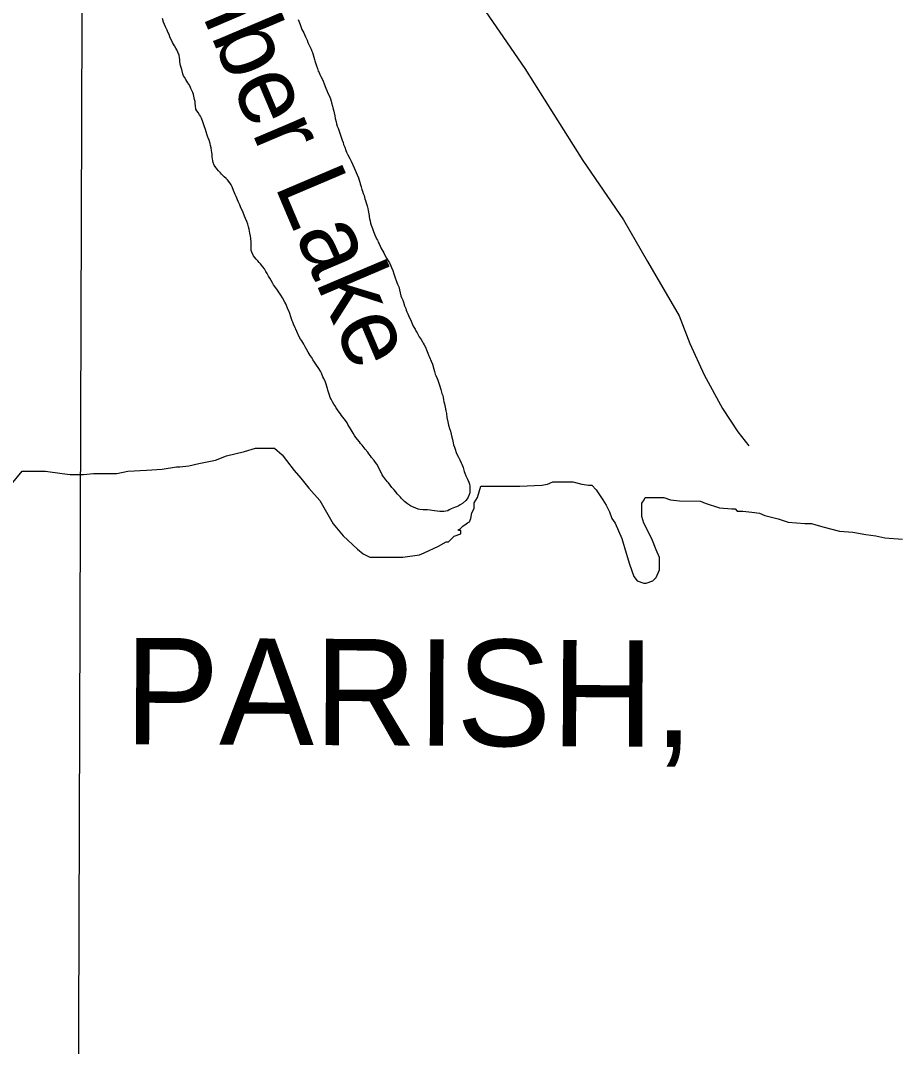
# Model space of a CAD drawing. Extents: x 3146026 to 3183936, y 897894 to 923344.
# Drawn here: x 3160630 to 3162279, y 917272 to 919201 of the extents above; entities that cross this region are included whole.
import ezdxf

# ---------------------------------------------------------------- set-up
doc = ezdxf.new("R2010")
doc.units = 0
for name, color, linetype in [('V-GRID-MAJR', 7, 'Continuous'), ('V-RIVR-IDEN', 7, 'Continuous'), ('V-SITE-VEGE', 7, 'Continuous'), ('V-TOPO-GNAM-IDEN', 7, 'Continuous'), ('V-TOPO-SHOR', 7, 'Continuous')]:
    doc.layers.add(name, color=color, linetype=linetype)

msp = doc.modelspace()

# ---------------------------------------------------------------- linework, layer by layer
at = {"layer": 'V-GRID-MAJR'}
msp.add_spline([(3160706.023, 907303.2220000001), (3160713.04, 909400.895), (3160733.322, 915463.759), (3160753.6040000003, 921526.669), (3160753.614, 921529.706)], degree=3, dxfattribs=at)
at = {"layer": 'V-SITE-VEGE'}
for points in [[(3160612.425000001, 918328.9029999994), (3160633.339000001, 918353.9209999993), (3160677.176000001, 918353.8539999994), (3160708.484000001, 918349.6289999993), (3160723.094000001, 918347.5169999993), (3160748.1440000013, 918347.4779999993), (3160766.936000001, 918349.5389999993), (3160810.773000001, 918349.4689999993), (3160831.657000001, 918353.6099999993), (3160867.145000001, 918355.6439999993), (3160896.376000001, 918357.6859999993), (3160923.522000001, 918361.8179999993), (3160929.783000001, 918361.8079999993), (3160946.486000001, 918363.8679999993), (3160965.281000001, 918368.0179999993), (3160996.605000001, 918374.2309999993), (3161017.492000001, 918382.5479999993), (3161050.906000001, 918390.8469999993), (3161071.791000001, 918397.0769999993), (3161107.281000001, 918397.0219999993), (3161121.875000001, 918384.4729999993), (3161130.206000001, 918374.0219999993), (3161144.792000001, 918355.2119999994), (3161157.293000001, 918340.5789999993), (3161171.877000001, 918321.7699999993), (3161192.7150000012, 918298.7749999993), (3161217.699000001, 918254.8959999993), (3161236.450000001, 918231.9039999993), (3161263.549000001, 918206.8109999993), (3161273.974000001, 918198.4449999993), (3161286.489000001, 918192.1639999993), (3161321.979000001, 918192.1069999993), (3161349.117000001, 918192.0659999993), (3161380.437000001, 918196.1929999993), (3161388.793000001, 918200.3539999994), (3161415.949000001, 918212.8369999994), (3161430.574000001, 918221.1639999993), (3161434.752000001, 918221.1579999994), (3161445.205000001, 918231.5799999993), (3161457.737000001, 918235.7349999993), (3161457.747000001, 918241.9959999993), (3161453.571000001, 918242.0039999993), (3161453.575000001, 918244.0909999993), (3161455.662000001, 918244.0869999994), (3161461.935000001, 918250.3419999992), (3161468.204000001, 918254.5049999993), (3161470.295000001, 918256.5899999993), (3161474.473000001, 918258.6729999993), (3161476.570000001, 918264.9319999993), (3161478.673000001, 918275.3639999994), (3161482.861000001, 918283.7099999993), (3161482.878000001, 918294.1459999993), (3161489.157000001, 918304.5749999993), (3161495.453000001, 918325.4399999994), (3161497.540000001, 918325.4379999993), (3161568.515000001, 918325.3269999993), (3161610.272000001, 918327.3489999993), (3161620.710000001, 918329.4209999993), (3161631.155000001, 918333.5789999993), (3161668.7320000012, 918333.5209999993), (3161685.425000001, 918329.3209999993), (3161697.949000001, 918327.2129999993), (3161704.211000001, 918327.2029999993), (3161712.547000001, 918318.8389999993), (3161725.044000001, 918300.0319999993), (3161731.290000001, 918289.5849999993), (3161737.532000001, 918277.0499999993), (3161741.688000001, 918264.5179999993), (3161747.938000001, 918256.1559999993), (3161754.1780000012, 918241.5349999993), (3161760.419000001, 918226.9129999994), (3161768.725000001, 918199.7619999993), (3161774.955000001, 918178.8769999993), (3161783.270000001, 918155.9019999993), (3161789.521000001, 918147.5399999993), (3161802.038000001, 918143.3479999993), (3161806.214000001, 918143.3399999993), (3161818.746000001, 918147.4949999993), (3161825.0190000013, 918153.7479999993), (3161831.302000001, 918168.3499999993), (3161831.339000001, 918191.3139999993), (3161825.099000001, 918205.9369999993), (3161816.784000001, 918226.8249999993), (3161802.214000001, 918256.0739999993), (3161798.059000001, 918268.6059999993), (3161798.098000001, 918293.6569999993), (3161802.282000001, 918299.9119999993)], [(3161802.282000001, 918299.9119999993), (3161804.375000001, 918304.0829999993), (3161839.865000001, 918304.0279999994), (3161852.382000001, 918299.8339999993), (3161869.079000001, 918297.7199999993), (3161908.743000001, 918297.6589999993), (3161917.087000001, 918293.4709999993), (3161944.212000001, 918285.0779999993), (3161967.173000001, 918282.9539999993), (3161973.435000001, 918282.9459999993), (3161977.603000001, 918278.7639999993), (3161988.040000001, 918278.7469999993), (3162004.739000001, 918276.6339999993), (3162019.347000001, 918274.5239999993), (3162029.780000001, 918270.3319999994), (3162054.821000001, 918264.0279999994), (3162073.599000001, 918257.7369999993), (3162104.907000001, 918255.6029999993), (3162117.434000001, 918255.5829999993), (3162123.693000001, 918253.4849999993), (3162138.299000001, 918249.2869999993), (3162169.599000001, 918240.8879999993), (3162194.646000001, 918238.7619999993), (3162219.691000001, 918234.5479999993), (3162238.473000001, 918232.4319999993), (3162255.168000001, 918228.2319999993), (3162288.565000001, 918226.0909999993)]]:
    msp.add_lwpolyline(points, dxfattribs=at)
at = {"layer": 'V-TOPO-SHOR'}
for points in [[(3161437.3325160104, 919316.5416630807), (3161577.984674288, 919110.9302966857), (3161687.2866707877, 918938.3636018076), (3161763.826298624, 918826.8024898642), (3161809.015764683, 918748.2860494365), (3161868.609371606, 918645.7627845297), (3161888.7187082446, 918593.6820813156), (3161915.098077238, 918534.9924437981), (3161949.950456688, 918471.7838827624), (3161978.8717057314, 918428.0632226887), (3161999.6588462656, 918401.7404527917)], [(3160915.748000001, 919160.0669999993), (3160914.238000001, 919163.0959999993), (3160911.977000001, 919167.3869999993), (3160910.974000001, 919170.9179999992), (3160909.217000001, 919174.9539999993), (3160907.206000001, 919179.4969999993), (3160905.448000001, 919183.2839999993), (3160902.686000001, 919189.3389999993), (3160900.423000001, 919194.1339999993), (3160898.665000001, 919198.4219999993), (3160896.660000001, 919204.9819999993)], [(3161152.077000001, 919203.0389999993), (3161154.336000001, 919196.7309999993), (3161155.591000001, 919193.7039999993), (3161157.850000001, 919188.1519999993), (3161159.105000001, 919184.3669999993), (3161160.613000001, 919181.3399999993), (3161162.372000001, 919178.3109999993), (3161163.879000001, 919175.2819999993), (3161163.879000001, 919175.0299999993), (3161165.890000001, 919170.9909999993), (3161168.651000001, 919164.1799999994), (3161170.410000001, 919159.8889999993)], [(3161096.295000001, 918720.7839999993), (3161093.531000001, 918725.5779999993), (3161091.268000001, 918729.6169999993), (3161088.503000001, 918734.1589999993), (3161085.736000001, 918738.1999999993), (3161081.458000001, 918743.7539999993), (3161078.941000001, 918746.5309999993), (3161076.172000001, 918749.3099999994), (3161073.153000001, 918752.5929999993), (3161070.384000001, 918755.8739999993), (3161068.121000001, 918758.9049999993), (3161065.104000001, 918765.4669999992), (3161063.597000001, 918768.9979999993), (3161063.603000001, 918772.0249999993), (3161063.861000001, 918775.0499999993), (3161063.869000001, 918779.8399999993), (3161063.876000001, 918784.1259999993), (3161062.880000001, 918791.9439999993), (3161062.131000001, 918795.9799999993), (3161061.383000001, 918801.2759999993), (3161059.630000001, 918808.8439999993), (3161058.379000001, 918813.6359999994), (3161057.125000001, 918818.4279999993), (3161055.620000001, 918823.2229999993), (3161053.109000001, 918829.2789999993), (3161051.100000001, 918833.5669999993), (3161048.841000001, 918840.3789999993), (3161043.817000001, 918850.9769999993), (3161042.310000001, 918855.0159999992), (3161040.049000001, 918859.8079999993), (3161038.040000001, 918864.0989999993), (3161035.277000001, 918870.1549999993), (3161033.772000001, 918873.9389999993), (3161032.263000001, 918876.9679999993), (3161030.253000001, 918881.7629999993), (3161027.745000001, 918888.5739999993), (3161025.985000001, 918892.3589999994), (3161023.722000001, 918896.1459999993), (3161019.194000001, 918901.9519999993), (3161016.675000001, 918903.9729999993), (3161012.647000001, 918907.2579999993), (3161008.117000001, 918912.3089999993), (3161005.852000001, 918914.5819999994), (3161002.329000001, 918918.3709999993), (3160999.308000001, 918922.1569999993), (3160997.295000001, 918924.6829999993), (3160994.278000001, 918929.4789999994), (3160992.017000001, 918934.2709999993), (3160991.266000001, 918937.2979999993), (3160990.768000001, 918941.3349999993), (3160990.270000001, 918944.8659999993), (3160990.270000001, 918945.1179999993), (3160990.027000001, 918949.9079999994), (3160989.779000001, 918952.9349999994), (3160989.281000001, 918956.9689999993), (3160988.534000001, 918961.7619999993), (3160987.280000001, 918966.3019999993), (3160986.277000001, 918969.8349999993), (3160984.524000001, 918976.1409999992), (3160982.767000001, 918980.6809999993), (3160982.263000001, 918981.6909999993), (3160981.009000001, 918985.9789999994), (3160979.002000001, 918992.2869999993), (3160977.751000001, 918996.5759999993), (3160975.492000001, 919003.3869999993), (3160974.237000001, 919006.9199999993), (3160972.479000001, 919010.9569999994), (3160969.971000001, 919018.0199999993), (3160968.463000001, 919021.5529999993), (3160966.450000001, 919024.0779999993), (3160963.683000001, 919028.3689999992), (3160961.420000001, 919031.6519999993), (3160959.6610000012, 919034.9309999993), (3160958.913000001, 919040.7319999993), (3160958.166000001, 919045.5249999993), (3160958.170000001, 919049.0539999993), (3160957.169000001, 919053.0899999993), (3160956.671000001, 919056.1149999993), (3160954.916000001, 919061.9189999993), (3160953.662000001, 919066.2079999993), (3160951.399000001, 919071.0019999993), (3160950.396000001, 919073.2729999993), (3160948.637000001, 919077.0579999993), (3160946.376000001, 919081.3479999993), (3160944.362000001, 919084.3769999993), (3160940.592000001, 919090.6869999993), (3160938.329000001, 919094.7259999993), (3160936.568000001, 919097.2489999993), (3160935.314000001, 919101.0339999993), (3160933.311000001, 919109.3589999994), (3160932.310000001, 919113.1419999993), (3160931.055000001, 919116.9259999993), (3160929.805000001, 919123.7359999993), (3160929.559000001, 919127.7699999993), (3160929.062000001, 919131.3009999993), (3160928.060000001, 919136.3449999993), (3160926.0530000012, 919141.6439999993), (3160923.790000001, 919145.9339999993), (3160922.031000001, 919149.4669999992), (3160919.518000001, 919154.0089999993), (3160915.748000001, 919160.0669999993)], [(3161170.410000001, 919159.8889999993), (3161172.168000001, 919156.1049999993), (3161174.431000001, 919151.3099999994), (3161176.440000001, 919147.5249999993), (3161177.695000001, 919143.9929999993), (3161178.951000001, 919141.2179999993), (3161181.457000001, 919132.6409999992), (3161182.713000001, 919128.3519999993), (3161183.462000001, 919125.3249999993), (3161184.466000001, 919121.7919999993), (3161186.473000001, 919115.9899999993), (3161188.228000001, 919110.9439999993), (3161189.733000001, 919106.1519999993), (3161191.243000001, 919103.3749999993), (3161192.496000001, 919100.0959999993), (3161194.759000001, 919096.0569999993), (3161197.524000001, 919090.2529999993), (3161199.283000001, 919087.2239999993), (3161201.040000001, 919082.1799999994), (3161204.305000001, 919074.1049999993), (3161206.062000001, 919069.8159999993), (3161208.071000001, 919064.7699999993), (3161210.080000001, 919060.2269999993), (3161212.591000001, 919053.9199999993), (3161213.844000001, 919049.8829999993), (3161214.848000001, 919046.6039999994), (3161216.855000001, 919040.5479999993), (3161218.104000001, 919034.4939999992), (3161219.108000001, 919030.9639999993), (3161219.859000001, 919027.9369999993), (3161221.111000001, 919022.1349999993), (3161221.858000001, 919016.8379999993), (3161223.359000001, 919010.5329999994), (3161224.363000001, 919007.0019999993), (3161225.616000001, 919002.4619999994), (3161227.122000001, 918998.6769999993), (3161228.377000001, 918994.8919999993), (3161230.886000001, 918987.8269999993), (3161233.145000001, 918981.7729999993), (3161234.900000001, 918976.2229999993), (3161236.407000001, 918972.1859999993), (3161237.409000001, 918968.1489999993), (3161239.670000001, 918963.1029999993), (3161241.929000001, 918956.7949999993), (3161243.182000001, 918953.5139999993), (3161245.443000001, 918948.7219999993), (3161248.961000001, 918941.6539999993), (3161251.474000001, 918936.6079999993), (3161254.743000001, 918930.0459999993), (3161257.002000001, 918924.2439999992), (3161259.011000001, 918919.7019999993), (3161261.020000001, 918915.6629999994), (3161263.031000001, 918911.1229999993), (3161265.290000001, 918905.3189999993), (3161266.544000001, 918901.2819999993), (3161267.799000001, 918897.4969999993), (3161268.549000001, 918893.9669999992), (3161270.304000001, 918888.4169999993), (3161271.809000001, 918883.3719999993), (3161272.812000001, 918880.3429999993), (3161274.318000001, 918876.3069999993), (3161275.823000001, 918872.0179999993), (3161277.326000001, 918865.9639999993), (3161278.330000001, 918862.6859999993), (3161279.835000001, 918858.3969999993), (3161281.5900000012, 918852.8469999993), (3161282.844000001, 918848.0529999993), (3161283.593000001, 918844.2699999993), (3161284.842000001, 918837.9639999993), (3161286.088000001, 918828.3789999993), (3161287.089000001, 918824.3449999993), (3161288.091000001, 918820.0559999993), (3161289.092000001, 918816.2739999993), (3161290.349000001, 918813.4969999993), (3161291.605000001, 918810.2179999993), (3161293.864000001, 918804.6659999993), (3161296.375000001, 918798.1059999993), (3161298.134000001, 918793.8169999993), (3161299.389000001, 918791.0399999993), (3161301.149000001, 918788.0109999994), (3161301.650000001, 918786.7519999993), (3161302.656000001, 918784.7319999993), (3161304.163000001, 918781.4519999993), (3161306.424000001, 918776.6569999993), (3161307.680000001, 918773.8799999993), (3161309.441000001, 918770.8529999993), (3161312.959000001, 918764.2909999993), (3161314.968000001, 918760.2529999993), (3161318.237000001, 918754.7009999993), (3161321.506000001, 918749.1479999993), (3161323.7690000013, 918745.3619999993), (3161326.534000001, 918739.8099999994), (3161327.789000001, 918736.7829999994), (3161329.796000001, 918731.2329999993), (3161331.8030000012, 918725.1769999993), (3161334.564000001, 918717.3549999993), (3161336.069000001, 918712.5629999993), (3161337.574000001, 918708.7779999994), (3161339.082000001, 918705.2459999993), (3161341.091000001, 918700.4509999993), (3161342.342000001, 918694.6489999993)], [(3161386.526000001, 918281.0619999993), (3161380.980000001, 918281.5759999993), (3161377.451000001, 918282.3379999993), (3161373.167000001, 918284.1109999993), (3161365.859000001, 918287.1479999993), (3161363.088000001, 918288.6659999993), (3161357.548000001, 918292.4589999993), (3161351.757000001, 918297.0049999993), (3161346.219000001, 918302.3099999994), (3161344.458000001, 918304.8349999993), (3161342.193000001, 918307.3599999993), (3161338.418000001, 918311.4009999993), (3161335.901000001, 918314.6839999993), (3161331.623000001, 918319.4799999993), (3161328.352000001, 918323.0149999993), (3161322.063000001, 918331.5999999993), (3161319.798000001, 918333.8729999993), (3161316.779000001, 918337.6599999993), (3161314.764000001, 918339.9339999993), (3161313.004000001, 918342.4569999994), (3161312.753000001, 918342.9629999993), (3161309.986000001, 918347.0009999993), (3161308.478000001, 918350.2799999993), (3161305.714000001, 918355.5799999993), (3161302.447000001, 918362.6459999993), (3161299.680000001, 918366.6839999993), (3161297.165000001, 918370.2189999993), (3161294.650000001, 918373.7539999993), (3161289.868000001, 918379.5599999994), (3161287.8570000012, 918382.5889999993), (3161285.0900000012, 918386.1239999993), (3161282.825000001, 918389.4049999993), (3161278.297000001, 918395.4649999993), (3161272.257000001, 918402.5369999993), (3161269.491000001, 918406.0699999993), (3161267.477000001, 918408.8469999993), (3161260.684000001, 918417.1799999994), (3161257.917000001, 918420.9669999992), (3161255.402000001, 918425.2569999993), (3161251.380000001, 918431.8189999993), (3161245.345000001, 918441.6639999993), (3161243.837000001, 918444.6909999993), (3161240.819000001, 918449.2349999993), (3161235.787000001, 918455.5469999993), (3161233.773000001, 918458.3239999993), (3161231.510000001, 918461.6049999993), (3161227.486000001, 918467.4109999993), (3161223.210000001, 918473.2169999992), (3161220.695000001, 918477.0039999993), (3161218.934000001, 918479.7809999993), (3161216.421000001, 918484.3239999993), (3161213.908000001, 918489.1179999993), (3161212.399000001, 918492.1469999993), (3161210.641000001, 918496.6889999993), (3161207.885000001, 918506.2739999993), (3161207.133000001, 918509.3009999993), (3161206.132000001, 918512.8339999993), (3161204.626000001, 918517.3739999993), (3161203.373000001, 918521.4109999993), (3161200.104000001, 918527.9729999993), (3161198.597000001, 918530.9999999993), (3161195.582000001, 918537.8129999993), (3161193.825000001, 918541.8499999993), (3161190.808000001, 918546.8979999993), (3161185.527000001, 918555.2269999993), (3161181.752000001, 918560.5299999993), (3161179.741000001, 918563.0549999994), (3161177.478000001, 918567.3429999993), (3161174.459000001, 918571.6359999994), (3161172.448000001, 918574.6649999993), (3161170.689000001, 918577.6939999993), (3161167.670000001, 918582.9939999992), (3161165.157000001, 918587.7889999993), (3161162.896000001, 918592.5829999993), (3161159.126000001, 918598.6409999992), (3161156.611000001, 918602.1759999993), (3161154.096000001, 918606.7179999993), (3161149.572000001, 918616.3069999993), (3161147.563000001, 918620.5979999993), (3161146.056000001, 918623.6249999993), (3161143.295000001, 918630.4379999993), (3161141.788000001, 918633.9689999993), (3161140.530000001, 918636.7459999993), (3161138.273000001, 918644.0619999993), (3161136.518000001, 918650.1149999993), (3161135.766000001, 918652.3869999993), (3161135.013000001, 918653.6479999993), (3161132.250000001, 918660.2099999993), (3161130.241000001, 918665.2539999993), (3161128.986000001, 918668.2829999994), (3161127.226000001, 918671.5639999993), (3161122.448000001, 918679.6389999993), (3161119.180000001, 918684.6899999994), (3161116.665000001, 918688.4739999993), (3161112.892000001, 918694.0289999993), (3161110.125000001, 918698.3189999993), (3161105.849000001, 918704.1249999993), (3161104.088000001, 918706.6499999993), (3161101.071000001, 918712.2029999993), (3161098.558000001, 918716.9989999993), (3161096.295000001, 918720.7839999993)], [(3161342.342000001, 918694.6489999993), (3161343.593000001, 918689.1009999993), (3161345.351000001, 918683.8029999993), (3161346.604000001, 918680.2699999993), (3161348.613000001, 918675.4779999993), (3161349.868000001, 918671.6909999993), (3161352.125000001, 918664.8809999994), (3161354.386000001, 918659.5809999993), (3161355.390000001, 918656.5539999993), (3161356.393000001, 918653.5269999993), (3161358.151000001, 918649.4909999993), (3161360.410000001, 918643.6869999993), (3161362.924000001, 918638.8919999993), (3161365.687000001, 918632.8359999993), (3161368.450000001, 918626.2769999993), (3161371.719000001, 918620.9739999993), (3161373.478000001, 918617.9449999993), (3161375.741000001, 918613.9089999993), (3161379.763000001, 918606.5889999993), (3161383.032000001, 918601.5409999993), (3161385.547000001, 918597.2499999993), (3161387.308000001, 918594.4729999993), (3161389.065000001, 918591.1919999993), (3161391.328000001, 918586.9039999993), (3161393.337000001, 918581.8559999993), (3161395.848000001, 918575.5499999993), (3161397.605000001, 918571.0069999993), (3161398.861000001, 918568.2299999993), (3161400.116000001, 918564.9509999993), (3161400.620000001, 918563.9419999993), (3161402.379000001, 918560.9129999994), (3161404.638000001, 918555.1109999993), (3161406.891000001, 918545.5239999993), (3161408.1440000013, 918540.9839999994), (3161409.901000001, 918536.1909999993), (3161411.157000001, 918533.4139999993), (3161413.418000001, 918528.3679999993), (3161414.419000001, 918524.8369999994), (3161416.4280000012, 918519.2849999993), (3161417.684000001, 918515.5019999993), (3161420.443000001, 918507.4289999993), (3161422.448000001, 918500.1139999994), (3161423.953000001, 918495.8229999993), (3161424.702000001, 918492.0409999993), (3161425.452000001, 918487.7519999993), (3161426.204000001, 918484.4729999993), (3161427.203000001, 918480.1869999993), (3161428.454000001, 918473.8809999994), (3161429.958000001, 918467.5729999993), (3161430.703000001, 918462.2789999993), (3161431.448000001, 918454.7139999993), (3161433.200000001, 918446.6399999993), (3161434.701000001, 918440.3349999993), (3161436.456000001, 918433.7769999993), (3161438.211000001, 918428.7309999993), (3161439.464000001, 918423.4329999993), (3161440.716000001, 918417.8839999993), (3161441.967000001, 918413.3419999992), (3161443.218000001, 918407.2899999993), (3161444.220000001, 918403.2539999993), (3161445.977000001, 918398.9649999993), (3161447.2320000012, 918395.1799999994), (3161449.239000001, 918389.1259999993), (3161450.997000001, 918384.3319999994), (3161453.258000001, 918380.0419999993), (3161455.773000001, 918375.2469999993), (3161458.283000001, 918369.6949999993), (3161459.539000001, 918366.6659999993), (3161462.050000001, 918360.6119999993), (3161464.307000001, 918353.2969999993), (3161465.310000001, 918349.7639999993), (3161467.319000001, 918344.7179999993), (3161470.334000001, 918338.9139999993), (3161472.847000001, 918333.3609999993), (3161474.100000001, 918329.5789999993), (3161474.852000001, 918325.7939999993), (3161475.098000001, 918322.7669999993), (3161474.835000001, 918316.4649999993), (3161474.577000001, 918312.9369999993), (3161472.804000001, 918308.1489999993), (3161471.5360000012, 918304.6199999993), (3161469.7690000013, 918301.8509999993), (3161466.987000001, 918298.3239999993), (3161461.179000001, 918293.2899999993), (3161456.889000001, 918290.5259999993), (3161452.598000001, 918288.2619999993), (3161449.571000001, 918287.0069999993), (3161446.038000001, 918285.2479999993), (3161439.731000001, 918282.7369999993), (3161436.198000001, 918280.9799999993), (3161433.673000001, 918279.2189999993), (3161429.384000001, 918278.4689999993), (3161426.1070000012, 918277.9689999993), (3161422.577000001, 918277.9749999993), (3161418.290000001, 918277.9839999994), (3161413.248000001, 918278.4959999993), (3161408.460000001, 918279.2589999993), (3161400.141000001, 918280.2829999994), (3161395.099000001, 918280.7949999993), (3161390.056000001, 918281.3099999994), (3161386.526000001, 918281.0619999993)]]:
    msp.add_lwpolyline(points, dxfattribs=at)

# ---------------------------------------------------------------- texts
at = {"layer": 'V-RIVR-IDEN'}
msp.add_text('Timber Lake', height=132.99973599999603, rotation=293.00000180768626, dxfattribs=at).set_placement((3160871.4552203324, 919446.171079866))
at = {"layer": 'V-TOPO-GNAM-IDEN'}
msp.add_text('PARISH,', height=199.99959800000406, rotation=359.70941163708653, dxfattribs=at).set_placement((3160824.924622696, 917840.4395735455))

doc.saveas('drawing.dxf')
